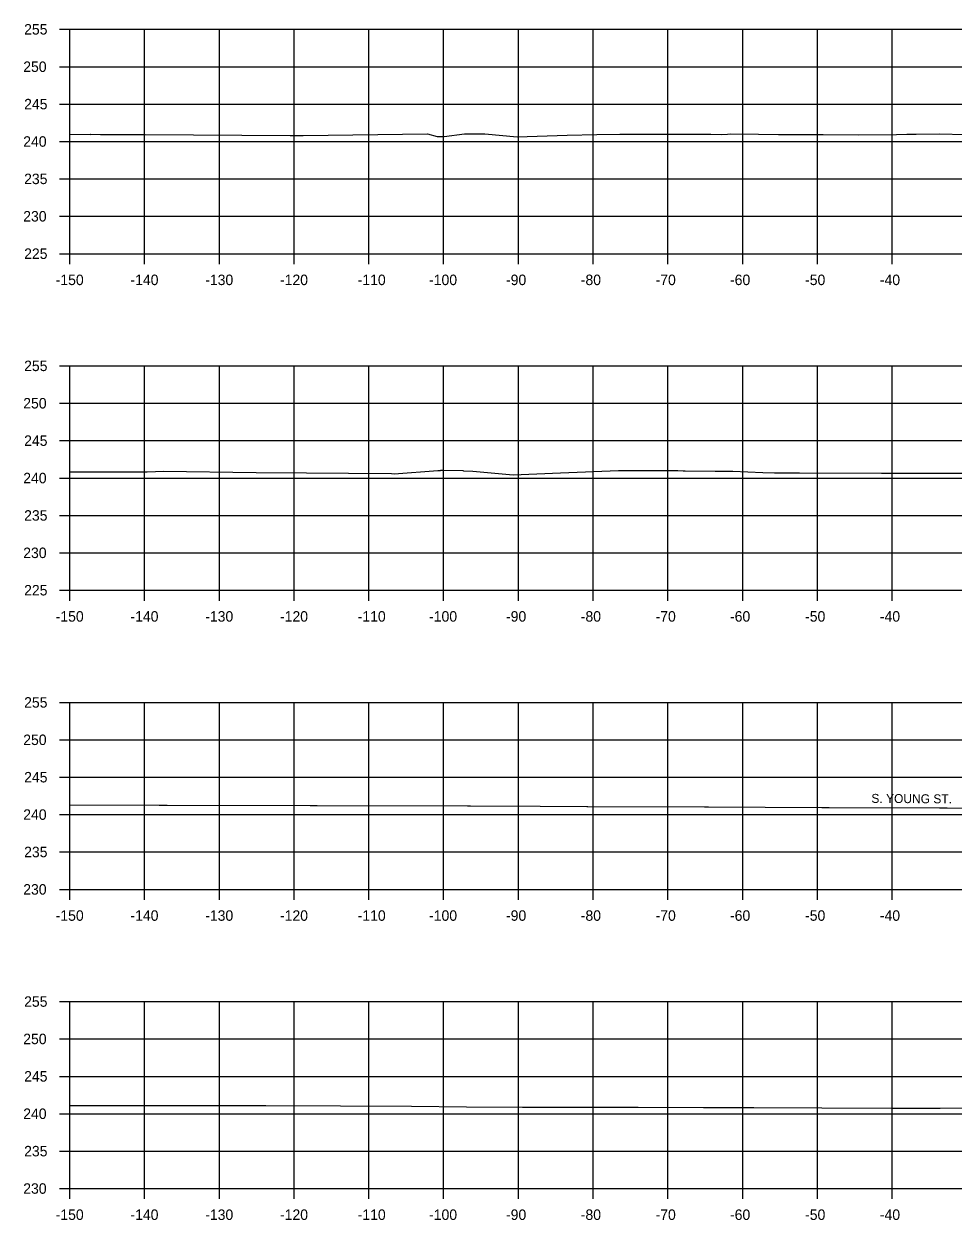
# Model space of a CAD drawing. Extents: x 1369627 to 1374022, y 380035 to 398173.
# Drawn here: x 1371382.7 to 1371507, y 385178.7 to 385338.6 of the extents above; entities that cross this region are included whole.
import ezdxf

# ---------------------------------------------------------------- set-up
doc = ezdxf.new("R2010")
doc.units = 0
for name, color, linetype in [('R_Alt Surface', 7, 'Continuous'), ('R_Axis', 7, 'Continuous'), ('R_Axis Annot', 7, 'Continuous'), ('R_Exist Surface', 7, 'Continuous'), ('R_Grid', 7, 'Continuous')]:
    doc.layers.add(name, color=color, linetype=linetype)

msp = doc.modelspace()

# ---------------------------------------------------------------- linework, layer by layer
at = {"layer": 'R_Axis'}
for p, q in [((1371387.45, 385337.87), (1371388.85, 385337.87)), ((1371388.85, 385307.87), (1371388.85, 385337.87)), ((1371387.45, 385332.87), (1371388.85, 385332.87)), ((1371387.45, 385327.87), (1371388.85, 385327.87)), ((1371387.45, 385322.87), (1371388.85, 385322.87)), ((1371387.45, 385317.87), (1371388.85, 385317.87)), ((1371387.45, 385312.87), (1371388.85, 385312.87)), ((1371387.45, 385307.87), (1371388.85, 385307.87)), ((1371388.85, 385307.87), (1371688.85, 385307.87)), ((1371388.85, 385306.47), (1371388.85, 385307.87)), ((1371398.85, 385306.47), (1371398.85, 385307.87)), ((1371408.85, 385306.47), (1371408.85, 385307.87)), ((1371418.85, 385306.47), (1371418.85, 385307.87)), ((1371428.85, 385306.47), (1371428.85, 385307.87)), ((1371438.85, 385306.47), (1371438.85, 385307.87)), ((1371448.85, 385306.47), (1371448.85, 385307.87)), ((1371458.85, 385306.47), (1371458.85, 385307.87)), ((1371468.85, 385306.47), (1371468.85, 385307.87)), ((1371478.85, 385306.47), (1371478.85, 385307.87)), ((1371488.85, 385306.47), (1371488.85, 385307.87)), ((1371498.85, 385306.47), (1371498.85, 385307.87)), ((1371387.45, 385292.87), (1371388.85, 385292.87)), ((1371388.85, 385262.87), (1371388.85, 385292.87)), ((1371387.45, 385287.87), (1371388.85, 385287.87)), ((1371387.45, 385282.87), (1371388.85, 385282.87)), ((1371387.45, 385277.87), (1371388.85, 385277.87)), ((1371387.45, 385272.87), (1371388.85, 385272.87)), ((1371387.45, 385267.87), (1371388.85, 385267.87)), ((1371387.45, 385262.87), (1371388.85, 385262.87)), ((1371388.85, 385262.87), (1371688.85, 385262.87)), ((1371388.85, 385261.47), (1371388.85, 385262.87)), ((1371398.85, 385261.47), (1371398.85, 385262.87)), ((1371408.85, 385261.47), (1371408.85, 385262.87)), ((1371418.85, 385261.47), (1371418.85, 385262.87)), ((1371428.85, 385261.47), (1371428.85, 385262.87)), ((1371438.85, 385261.47), (1371438.85, 385262.87)), ((1371448.85, 385261.47), (1371448.85, 385262.87)), ((1371458.85, 385261.47), (1371458.85, 385262.87)), ((1371468.85, 385261.47), (1371468.85, 385262.87)), ((1371478.85, 385261.47), (1371478.85, 385262.87)), ((1371488.85, 385261.47), (1371488.85, 385262.87)), ((1371498.85, 385261.47), (1371498.85, 385262.87)), ((1371387.45, 385247.87), (1371388.85, 385247.87)), ((1371388.85, 385222.87), (1371388.85, 385247.87)), ((1371387.45, 385242.87), (1371388.85, 385242.87)), ((1371387.45, 385237.87), (1371388.85, 385237.87)), ((1371387.45, 385232.87), (1371388.85, 385232.87)), ((1371387.45, 385227.87), (1371388.85, 385227.87)), ((1371387.45, 385222.87), (1371388.85, 385222.87)), ((1371388.85, 385222.87), (1371688.85, 385222.87)), ((1371388.85, 385221.47), (1371388.85, 385222.87)), ((1371398.85, 385221.47), (1371398.85, 385222.87)), ((1371408.85, 385221.47), (1371408.85, 385222.87)), ((1371418.85, 385221.47), (1371418.85, 385222.87)), ((1371428.85, 385221.47), (1371428.85, 385222.87)), ((1371438.85, 385221.47), (1371438.85, 385222.87)), ((1371448.85, 385221.47), (1371448.85, 385222.87)), ((1371458.85, 385221.47), (1371458.85, 385222.87)), ((1371468.85, 385221.47), (1371468.85, 385222.87)), ((1371478.85, 385221.47), (1371478.85, 385222.87)), ((1371488.85, 385221.47), (1371488.85, 385222.87)), ((1371498.85, 385221.47), (1371498.85, 385222.87)), ((1371387.45, 385207.87), (1371388.85, 385207.87)), ((1371388.85, 385182.87), (1371388.85, 385207.87)), ((1371387.45, 385202.87), (1371388.85, 385202.87)), ((1371387.45, 385197.87), (1371388.85, 385197.87)), ((1371387.45, 385192.87), (1371388.85, 385192.87)), ((1371387.45, 385187.87), (1371388.85, 385187.87)), ((1371387.45, 385182.87), (1371388.85, 385182.87)), ((1371388.85, 385182.87), (1371688.85, 385182.87)), ((1371388.85, 385181.47), (1371388.85, 385182.87)), ((1371398.85, 385181.47), (1371398.85, 385182.87)), ((1371408.85, 385181.47), (1371408.85, 385182.87)), ((1371418.85, 385181.47), (1371418.85, 385182.87)), ((1371428.85, 385181.47), (1371428.85, 385182.87)), ((1371438.85, 385181.47), (1371438.85, 385182.87)), ((1371448.85, 385181.47), (1371448.85, 385182.87)), ((1371458.85, 385181.47), (1371458.85, 385182.87)), ((1371468.85, 385181.47), (1371468.85, 385182.87)), ((1371478.85, 385181.47), (1371478.85, 385182.87)), ((1371488.85, 385181.47), (1371488.85, 385182.87)), ((1371498.85, 385181.47), (1371498.85, 385182.87))]:
    msp.add_line(p, q, dxfattribs=at)
at = {"layer": 'R_Exist Surface'}
for points in [[(1371388.85, 385323.84), (1371391.56, 385323.82), (1371391.63, 385323.84), (1371392.94, 385323.81), (1371398.95, 385323.82), (1371418.32, 385323.66), (1371420.04, 385323.67), (1371436.67, 385323.91), (1371437.97, 385323.52), (1371438.92, 385323.54), (1371441.65, 385323.91), (1371444.34, 385323.89), (1371448.66, 385323.49), (1371455.37, 385323.71), (1371459.33, 385323.82), (1371462.43, 385323.85), (1371467.15, 385323.84), (1371474.57, 385323.83), (1371476.01, 385323.82), (1371476.83, 385323.87), (1371477.28, 385323.89), (1371480.96, 385323.87), (1371483.62, 385323.81), (1371488.06, 385323.82), (1371489.62, 385323.81), (1371494.35, 385323.75), (1371499.41, 385323.82), (1371500.78, 385323.84), (1371502.03, 385323.84), (1371505.13, 385323.88), (1371508.66, 385323.79)], [(1371388.85, 385278.69), (1371399.19, 385278.69), (1371400.33, 385278.73), (1371401.33, 385278.77), (1371413.79, 385278.6), (1371420.5, 385278.55), (1371426.11, 385278.5), (1371431.88, 385278.46), (1371432.21, 385278.43), (1371438.08, 385278.88), (1371438.41, 385278.9), (1371438.43, 385278.91), (1371438.76, 385278.91), (1371441.42, 385278.88), (1371441.5, 385278.84), (1371442.75, 385278.77), (1371448.14, 385278.31), (1371454.48, 385278.57), (1371462.23, 385278.86), (1371469.51, 385278.86), (1371470.15, 385278.86), (1371470.88, 385278.85), (1371471.17, 385278.85), (1371475.15, 385278.8), (1371477.52, 385278.79), (1371481.55, 385278.6), (1371483.12, 385278.57), (1371486.44, 385278.55), (1371497.41, 385278.52), (1371505.85, 385278.5), (1371510.27, 385278.5)], [(1371388.85, 385234.16), (1371400.81, 385234.14), (1371401.86, 385234.14), (1371420.99, 385234.09), (1371421.95, 385234.08), (1371442.03, 385234.03), (1371442.23, 385234.03), (1371442.43, 385234.02), (1371451.75, 385234), (1371457.98, 385233.97), (1371458.13, 385233.97), (1371473.72, 385233.9), (1371474.26, 385233.9), (1371489.45, 385233.83), (1371490.39, 385233.83), (1371505.16, 385233.77), (1371506.21, 385233.76), (1371524.57, 385233.67)], [(1371388.85, 385193.97), (1371393.51, 385193.98), (1371399.78, 385193.97), (1371406.47, 385193.97), (1371415.08, 385193.95), (1371425.05, 385193.92), (1371434.55, 385193.9), (1371441.91, 385193.78), (1371449.39, 385193.77), (1371457.75, 385193.74), (1371464.86, 385193.73), (1371473.59, 385193.7), (1371480.33, 385193.69), (1371489.42, 385193.66), (1371498.9, 385193.63), (1371505.24, 385193.62), (1371509.69, 385193.67)]]:
    msp.add_lwpolyline(points, dxfattribs=at)
at = {"layer": 'R_Grid'}
for p, q in [((1371388.85, 385337.87), (1371688.85, 385337.87)), ((1371388.85, 385307.87), (1371388.85, 385337.87)), ((1371398.85, 385307.87), (1371398.85, 385337.87)), ((1371408.85, 385307.87), (1371408.85, 385337.87)), ((1371418.85, 385307.87), (1371418.85, 385337.87)), ((1371428.85, 385307.87), (1371428.85, 385337.87)), ((1371438.85, 385307.87), (1371438.85, 385337.87)), ((1371448.85, 385307.87), (1371448.85, 385337.87)), ((1371458.85, 385307.87), (1371458.85, 385337.87)), ((1371468.85, 385307.87), (1371468.85, 385337.87)), ((1371478.85, 385307.87), (1371478.85, 385337.87)), ((1371488.85, 385307.87), (1371488.85, 385337.87)), ((1371498.85, 385307.87), (1371498.85, 385337.87)), ((1371388.85, 385332.87), (1371688.85, 385332.87)), ((1371388.85, 385327.87), (1371688.85, 385327.87)), ((1371388.85, 385322.87), (1371688.85, 385322.87)), ((1371388.85, 385317.87), (1371688.85, 385317.87)), ((1371388.85, 385312.87), (1371688.85, 385312.87)), ((1371388.85, 385307.87), (1371688.85, 385307.87)), ((1371388.85, 385292.87), (1371688.85, 385292.87)), ((1371388.85, 385262.87), (1371388.85, 385292.87)), ((1371398.85, 385262.87), (1371398.85, 385292.87)), ((1371408.85, 385262.87), (1371408.85, 385292.87)), ((1371418.85, 385262.87), (1371418.85, 385292.87)), ((1371428.85, 385262.87), (1371428.85, 385292.87)), ((1371438.85, 385262.87), (1371438.85, 385292.87)), ((1371448.85, 385262.87), (1371448.85, 385292.87)), ((1371458.85, 385262.87), (1371458.85, 385292.87)), ((1371468.85, 385262.87), (1371468.85, 385292.87)), ((1371478.85, 385262.87), (1371478.85, 385292.87)), ((1371488.85, 385262.87), (1371488.85, 385292.87)), ((1371498.85, 385262.87), (1371498.85, 385292.87)), ((1371388.85, 385287.87), (1371688.85, 385287.87)), ((1371388.85, 385282.87), (1371688.85, 385282.87)), ((1371388.85, 385277.87), (1371688.85, 385277.87)), ((1371388.85, 385272.87), (1371688.85, 385272.87)), ((1371388.85, 385267.87), (1371688.85, 385267.87)), ((1371388.85, 385262.87), (1371688.85, 385262.87)), ((1371388.85, 385247.87), (1371688.85, 385247.87)), ((1371388.85, 385222.87), (1371388.85, 385247.87)), ((1371398.85, 385222.87), (1371398.85, 385247.87)), ((1371408.85, 385222.87), (1371408.85, 385247.87)), ((1371418.85, 385222.87), (1371418.85, 385247.87)), ((1371428.85, 385222.87), (1371428.85, 385247.87)), ((1371438.85, 385222.87), (1371438.85, 385247.87)), ((1371448.85, 385222.87), (1371448.85, 385247.87)), ((1371458.85, 385222.87), (1371458.85, 385247.87)), ((1371468.85, 385222.87), (1371468.85, 385247.87)), ((1371478.85, 385222.87), (1371478.85, 385247.87)), ((1371488.85, 385222.87), (1371488.85, 385247.87)), ((1371498.85, 385222.87), (1371498.85, 385247.87)), ((1371388.85, 385242.87), (1371688.85, 385242.87)), ((1371388.85, 385237.87), (1371688.85, 385237.87)), ((1371388.85, 385232.87), (1371688.85, 385232.87)), ((1371388.85, 385227.87), (1371688.85, 385227.87)), ((1371388.85, 385222.87), (1371688.85, 385222.87)), ((1371388.85, 385207.87), (1371688.85, 385207.87)), ((1371388.85, 385182.87), (1371388.85, 385207.87)), ((1371398.85, 385182.87), (1371398.85, 385207.87)), ((1371408.85, 385182.87), (1371408.85, 385207.87)), ((1371418.85, 385182.87), (1371418.85, 385207.87)), ((1371428.85, 385182.87), (1371428.85, 385207.87)), ((1371438.85, 385182.87), (1371438.85, 385207.87)), ((1371448.85, 385182.87), (1371448.85, 385207.87)), ((1371458.85, 385182.87), (1371458.85, 385207.87)), ((1371468.85, 385182.87), (1371468.85, 385207.87)), ((1371478.85, 385182.87), (1371478.85, 385207.87)), ((1371488.85, 385182.87), (1371488.85, 385207.87)), ((1371498.85, 385182.87), (1371498.85, 385207.87)), ((1371388.85, 385202.87), (1371688.85, 385202.87)), ((1371388.85, 385197.87), (1371688.85, 385197.87)), ((1371388.85, 385192.87), (1371688.85, 385192.87)), ((1371388.85, 385187.87), (1371688.85, 385187.87)), ((1371388.85, 385182.87), (1371688.85, 385182.87))]:
    msp.add_line(p, q, dxfattribs=at)

# ---------------------------------------------------------------- texts
at = {"layer": 'R_Alt Surface'}
msp.add_text('S. YOUNG ST.', height=1.2, rotation=359.5795, dxfattribs=at).set_placement((1371496.05, 385234.44))
at = {"layer": 'R_Axis Annot'}
for s, p in [('255', (1371382.74, 385337.17)), ('250', (1371382.62, 385332.17)), ('245', (1371382.74, 385327.17)), ('240', (1371382.62, 385322.17)), ('235', (1371382.74, 385317.17)), ('230', (1371382.62, 385312.17)), ('225', (1371382.74, 385307.17)), ('-150', (1371386.96, 385303.67)), ('-140', (1371396.96, 385303.67)), ('-130', (1371406.96, 385303.67)), ('-120', (1371416.96, 385303.67)), ('-110', (1371427.35, 385303.67)), ('-100', (1371436.9, 385303.67)), ('-90', (1371447.19, 385303.67)), ('-80', (1371457.19, 385303.67)), ('-70', (1371467.19, 385303.67)), ('-60', (1371477.15, 385303.67)), ('-50', (1371487.19, 385303.67)), ('-40', (1371497.19, 385303.67)), ('255', (1371382.74, 385292.17)), ('250', (1371382.62, 385287.17)), ('245', (1371382.74, 385282.17)), ('240', (1371382.62, 385277.17)), ('235', (1371382.74, 385272.17)), ('230', (1371382.62, 385267.17)), ('225', (1371382.74, 385262.17)), ('-150', (1371386.96, 385258.67)), ('-140', (1371396.96, 385258.67)), ('-130', (1371406.96, 385258.67)), ('-120', (1371416.96, 385258.67)), ('-110', (1371427.35, 385258.67)), ('-100', (1371436.9, 385258.67)), ('-90', (1371447.19, 385258.67)), ('-80', (1371457.19, 385258.67)), ('-70', (1371467.19, 385258.67)), ('-60', (1371477.15, 385258.67)), ('-50', (1371487.19, 385258.67)), ('-40', (1371497.19, 385258.67)), ('255', (1371382.74, 385247.17)), ('250', (1371382.62, 385242.17)), ('245', (1371382.74, 385237.17)), ('240', (1371382.62, 385232.17)), ('235', (1371382.74, 385227.17)), ('230', (1371382.62, 385222.17)), ('-150', (1371386.96, 385218.67)), ('-140', (1371396.96, 385218.67)), ('-130', (1371406.96, 385218.67)), ('-120', (1371416.96, 385218.67)), ('-110', (1371427.35, 385218.67)), ('-100', (1371436.9, 385218.67)), ('-90', (1371447.19, 385218.67)), ('-80', (1371457.19, 385218.67)), ('-70', (1371467.19, 385218.67)), ('-60', (1371477.15, 385218.67)), ('-50', (1371487.19, 385218.67)), ('-40', (1371497.19, 385218.67)), ('255', (1371382.74, 385207.17)), ('250', (1371382.62, 385202.17)), ('245', (1371382.74, 385197.17)), ('240', (1371382.62, 385192.17)), ('235', (1371382.74, 385187.17)), ('230', (1371382.62, 385182.17)), ('-150', (1371386.96, 385178.67)), ('-140', (1371396.96, 385178.67)), ('-130', (1371406.96, 385178.67)), ('-120', (1371416.96, 385178.67)), ('-110', (1371427.35, 385178.67)), ('-100', (1371436.9, 385178.67)), ('-90', (1371447.19, 385178.67)), ('-80', (1371457.19, 385178.67)), ('-70', (1371467.19, 385178.67)), ('-60', (1371477.15, 385178.67)), ('-50', (1371487.19, 385178.67)), ('-40', (1371497.19, 385178.67))]:
    msp.add_text(s, height=1.4, dxfattribs=at).set_placement(p)

doc.saveas('drawing.dxf')
